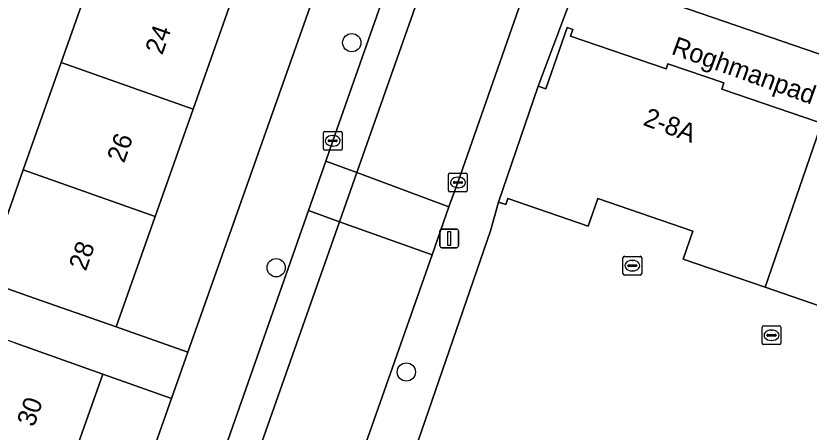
# Model space of a CAD drawing. Extents: x 163266 to 164362, y 381528 to 382286.
# Drawn here: x 163762.33 to 163804.78, y 381897.79 to 381920.09 of the extents above; entities that cross this region are included whole.
import ezdxf

# ---------------------------------------------------------------- set-up
doc = ezdxf.new("R2010")
doc.units = 0
for name, color, linetype in [('IMGEO_Boom', 7, 'Continuous'), ('IMGEO_Erf', 7, 'Continuous'), ('IMGEO_Kolk', 7, 'Continuous'), ('IMGEO_Lichtmast', 7, 'Continuous'), ('IMGEO_Openbare_ruimte_label', 7, 'Continuous'), ('IMGEO_Pand', 7, 'Continuous'), ('IMGEO_Pand_nummerreeks', 7, 'Continuous'), ('IMGEO_Parkeervlak_open', 7, 'Continuous'), ('IMGEO_Rijbaan_lokaal_open', 7, 'Continuous'), ('IMGEO_Rioolput', 7, 'Continuous'), ('IMGEO_Voetpad_open', 7, 'Continuous')]:
    doc.layers.add(name, color=color, linetype=linetype)

msp = doc.modelspace()

# ---------------------------------------------------------------- linework, layer by layer
at = {"layer": 'IMGEO_Boom'}
for centre in [(163780.307, 381918.651), (163776.261, 381906.595), (163783.225, 381901.008)]:
    msp.add_circle(centre, 0.489, dxfattribs=at)
at = {"layer": 'IMGEO_Erf'}
msp.add_lwpolyline([(163791.996, 381959.944), (163788.141, 381961.307), (163786.05, 381955.385), (163784.018, 381949.629), (163781.986, 381943.873), (163779.953, 381938.117), (163777.921, 381932.362), (163775.889, 381926.606), (163773.857, 381920.85), (163771.824, 381915.094), (163769.792, 381909.339), (163767.703, 381903.421), (163771.539, 381902.067)], close=True, dxfattribs=at)
for points in [[(163760.627, 381905.919), (163762.717, 381911.837), (163764.749, 381917.592), (163766.781, 381923.348), (163768.814, 381929.105), (163770.846, 381934.861), (163772.878, 381940.616), (163774.911, 381946.372), (163776.943, 381952.128), (163778.975, 381957.883)], [(163804.785, 381942.408), (163804.255, 381940.9), (163800.015, 381942.39), (163799.918, 381942.116), (163799.514, 381942.258), (163799.091, 381940.863), (163792.59, 381922.456), (163794.479, 381921.807), (163799.663, 381936.474), (163802.92, 381935.323), (163801.986, 381932.681), (163801.545, 381932.837), (163798.288, 381923.623), (163798.75, 381923.459), (163797.756, 381920.649), (163820.697, 381912.77)], [(163806.825, 381904.039), (163802.435, 381905.547), (163798.047, 381907.054), (163798.564, 381908.559), (163793.469, 381910.309), (163792.959, 381908.827), (163788.658, 381910.304), (163788.547, 381909.982), (163788.159, 381910.115), (163787.724, 381908.577), (163780.912, 381888.775), (163803.631, 381880.722), (163804.573, 381883.449), (163805.116, 381883.261)], [(163760.976, 381872.184), (163770.666, 381899.598), (163766.983, 381900.9), (163764.879, 381894.941), (163762.833, 381889.146), (163760.787, 381883.349), (163758.683, 381877.391), (163754.229, 381878.964), (163754.326, 381879.24), (163751.682, 381880.174), (163753.347, 381884.889), (163753.688, 381885.856), (163755.735, 381891.652), (163757.782, 381897.447)]]:
    msp.add_lwpolyline(points, dxfattribs=at)
at = {"layer": 'IMGEO_Kolk'}
for p, q in [((163778.787, 381912.969), (163778.787, 381913.821)), ((163778.862, 381913.895), (163779.714, 381913.895)), ((163779.788, 381913.821), (163779.788, 381912.969)), ((163779.046, 381913.389), (163779.046, 381913.401)), ((163779.484, 381913.352), (163779.086, 381913.352)), ((163779.089, 381913.438), (163779.487, 381913.438)), ((163779.275, 381913.675), (163779.3, 381913.675)), ((163779.53, 381913.401), (163779.53, 381913.389)), ((163779.298, 381913.115), (163779.273, 381913.115)), ((163779.714, 381912.895), (163778.862, 381912.895)), ((163785.561, 381911.663), (163786.413, 381911.663)), ((163785.486, 381910.737), (163785.486, 381911.589)), ((163785.788, 381911.206), (163786.186, 381911.206)), ((163785.974, 381911.443), (163785.999, 381911.443)), ((163786.487, 381911.589), (163786.487, 381910.737)), ((163785.745, 381911.157), (163785.745, 381911.169)), ((163786.183, 381911.12), (163785.785, 381911.12)), ((163785.997, 381910.883), (163785.972, 381910.883)), ((163786.229, 381911.169), (163786.229, 381911.157)), ((163786.413, 381910.663), (163785.561, 381910.663))]:
    msp.add_line(p, q, dxfattribs=at)
for points in [[(163778.787, 381912.969), (163778.787, 381913.821)], [(163778.862, 381913.895), (163779.714, 381913.895)], [(163779.788, 381913.821), (163779.788, 381912.969)], [(163779.714, 381912.895), (163778.862, 381912.895)], [(163785.561, 381911.663), (163786.413, 381911.663)], [(163785.486, 381910.737), (163785.486, 381911.589)], [(163786.487, 381911.589), (163786.487, 381910.737)], [(163786.413, 381910.663), (163785.561, 381910.663)]]:
    msp.add_lwpolyline(points, dxfattribs=at)
for centre, radius, start, end in [((163778.864, 381913.819), 0.0765, 91.552, 178.448), ((163778.864, 381913.819), 0.0765, 91.552, 178.448), ((163779.712, 381913.819), 0.0765, 1.552, 88.448), ((163779.712, 381913.819), 0.0765, 1.552, 88.448), ((163779.086, 381913.398), 0.0403, 85.8775, 175.7526), ((163779.083, 381913.388), 0.0366, 178.938, 274.7102), ((163779.487, 381913.395), 0.043, 264.8664, 352.4533), ((163779.491, 381913.4), 0.0386, 1.7309, 96.639), ((163778.864, 381912.971), 0.0765, 181.552, 268.448), ((163778.864, 381912.971), 0.0765, 181.552, 268.448), ((163779.712, 381912.971), 0.0765, 271.552, 358.448), ((163779.712, 381912.971), 0.0765, 271.552, 358.448), ((163785.563, 381911.587), 0.0765, 91.552, 178.448), ((163785.563, 381911.587), 0.0765, 91.552, 178.448), ((163786.411, 381911.587), 0.0765, 1.552, 88.448), ((163786.411, 381911.587), 0.0765, 1.552, 88.448), ((163785.785, 381911.166), 0.0403, 85.8775, 175.7526), ((163786.19, 381911.168), 0.0386, 1.7309, 96.639), ((163785.782, 381911.156), 0.0366, 178.938, 274.7102), ((163786.186, 381911.163), 0.043, 264.8664, 352.4533), ((163785.563, 381910.739), 0.0765, 181.552, 268.448), ((163785.563, 381910.739), 0.0765, 181.552, 268.448), ((163786.411, 381910.739), 0.0765, 271.552, 358.448), ((163786.411, 381910.739), 0.0765, 271.552, 358.448)]:
    msp.add_arc(centre, radius, start, end, dxfattribs=at)
for centre, major_axis, ratio, start_param, end_param in [((163779.274, 381913.395), (-0.387, 0.002), 0.722429, 4.712389, 7.853982), ((163779.299, 381913.395), (-0.39, 0.002), 0.717154, 1.570796, 4.712389), ((163785.973, 381911.163), (-0.387, 0.002), 0.722429, 4.712389, 7.853982), ((163785.998, 381911.163), (-0.39, 0.002), 0.717154, 1.570796, 4.712389)]:
    msp.add_ellipse(centre, major_axis=major_axis, ratio=ratio, start_param=start_param, end_param=end_param, dxfattribs=at)
at = {"layer": 'IMGEO_Lichtmast'}
for p, q in [((163785.123, 381908.668), (163785.913, 381908.668)), ((163785.913, 381908.668), (163785.123, 381908.668)), ((163785.023, 381907.768), (163785.023, 381908.568)), ((163785.023, 381908.568), (163785.023, 381907.768)), ((163786.013, 381908.568), (163786.013, 381907.768)), ((163786.013, 381907.768), (163786.013, 381908.568)), ((163785.913, 381907.668), (163785.123, 381907.668)), ((163785.123, 381907.668), (163785.913, 381907.668))]:
    msp.add_line(p, q, dxfattribs=at)
msp.add_lwpolyline([(163785.443, 381908.543), (163785.593, 381908.543), (163785.593, 381907.793), (163785.443, 381907.793), (163785.443, 381908.543)], dxfattribs=at)
for centre, start, end in [((163785.123, 381908.568), 90, 180), ((163785.123, 381908.568), 90, 180), ((163785.913, 381908.568), 0, 90), ((163785.913, 381908.568), 360, 90), ((163785.123, 381907.768), 180, 270), ((163785.123, 381907.768), 180, 270), ((163785.913, 381907.768), 270, 0), ((163785.913, 381907.768), 270, 0)]:
    msp.add_arc(centre, 0.1, start, end, dxfattribs=at)
at = {"layer": 'IMGEO_Pand'}
for points in [[(163766.781, 381923.348), (163764.749, 381917.592), (163771.824, 381915.094), (163773.857, 381920.85)], [(163802.435, 381905.547), (163805.555, 381914.634), (163805.392, 381914.69), (163805.288, 381914.387), (163800.112, 381916.165), (163800.225, 381916.493), (163797.219, 381917.526), (163797.126, 381917.254), (163792.013, 381919.009), (163792.131, 381919.351), (163791.825, 381919.456), (163790.699, 381916.176), (163790.288, 381916.317), (163788.159, 381910.115), (163788.547, 381909.982), (163788.658, 381910.304), (163792.959, 381908.827), (163793.469, 381910.309), (163798.564, 381908.559), (163798.047, 381907.054)], [(163769.792, 381909.339), (163771.824, 381915.094), (163764.749, 381917.592), (163762.717, 381911.837)], [(163802.435, 381905.547), (163806.825, 381904.039), (163807.306, 381905.439), (163812.4, 381903.69), (163811.882, 381902.183), (163816.16, 381900.714), (163816.013, 381900.286), (163816.39, 381900.156), (163818.489, 381906.266), (163818.256, 381906.346), (163819.426, 381909.751), (163819.079, 381909.87), (163818.973, 381909.561), (163813.766, 381911.35), (163813.877, 381911.675), (163810.895, 381912.699), (163810.796, 381912.41), (163805.647, 381914.178), (163805.777, 381914.558), (163805.555, 381914.634)], [(163769.792, 381909.339), (163762.717, 381911.837), (163760.627, 381905.919), (163763.014, 381905.076), (163767.703, 381903.421)], [(163757.782, 381897.447), (163764.879, 381894.941), (163766.983, 381900.9), (163762.269, 381902.565), (163759.885, 381903.401)]]:
    msp.add_lwpolyline(points, close=True, dxfattribs=at)
at = {"layer": 'IMGEO_Parkeervlak_open'}
for points in [[(163800.18, 381967.343), (163798.523, 381967.981), (163792.95, 381952.249), (163786.442, 381933.75), (163779.289, 381913.394), (163778.922, 381912.306), (163780.576, 381911.693)], [(163779.65, 381909.063), (163780.576, 381911.693), (163778.922, 381912.306), (163777.996, 381909.658)]]:
    msp.add_lwpolyline(points, close=True, dxfattribs=at)
for points in [[(163779.65, 381909.063), (163777.996, 381909.658), (163772.497, 381893.985), (163765.264, 381873.618), (163764.05, 381870.111)], [(163764.763, 381866.809), (163779.65, 381909.063)]]:
    msp.add_lwpolyline(points, dxfattribs=at)
at = {"layer": 'IMGEO_Rijbaan_lokaal_open'}
for points in [[(163800.18, 381967.343), (163780.576, 381911.693), (163785.506, 381909.865), (163785.986, 381911.164), (163792.763, 381930.564), (163799.926, 381950.899), (163805.033, 381965.475)], [(163784.6, 381907.284), (163785.506, 381909.865), (163780.576, 381911.693), (163779.65, 381909.063)]]:
    msp.add_lwpolyline(points, close=True, dxfattribs=at)
for points in [[(163784.6, 381907.284), (163779.65, 381909.063), (163764.763, 381866.809)], [(163769.681, 381864.823), (163769.977, 381865.691), (163779.141, 381891.761), (163784.6, 381907.284)]]:
    msp.add_lwpolyline(points, dxfattribs=at)
at = {"layer": 'IMGEO_Rioolput'}
for p, q in [((163794.82, 381906.28), (163794.82, 381907.132)), ((163794.895, 381907.206), (163795.747, 381907.206)), ((163795.308, 381906.986), (163795.333, 381906.986)), ((163795.821, 381907.132), (163795.821, 381906.28)), ((163795.079, 381906.7), (163795.079, 381906.712)), ((163795.517, 381906.663), (163795.119, 381906.663)), ((163795.122, 381906.749), (163795.52, 381906.749)), ((163795.563, 381906.712), (163795.563, 381906.7)), ((163795.747, 381906.206), (163794.895, 381906.206)), ((163795.331, 381906.426), (163795.306, 381906.426)), ((163802.269, 381902.552), (163802.269, 381903.404)), ((163802.344, 381903.478), (163803.196, 381903.478)), ((163802.757, 381903.258), (163802.782, 381903.258)), ((163803.27, 381903.404), (163803.27, 381902.552)), ((163802.528, 381902.972), (163802.528, 381902.984)), ((163802.966, 381902.935), (163802.568, 381902.935)), ((163802.571, 381903.021), (163802.969, 381903.021)), ((163803.012, 381902.984), (163803.012, 381902.972)), ((163803.196, 381902.478), (163802.344, 381902.478)), ((163802.78, 381902.698), (163802.755, 381902.698))]:
    msp.add_line(p, q, dxfattribs=at)
for points in [[(163794.82, 381906.28), (163794.82, 381907.132)], [(163794.895, 381907.206), (163795.747, 381907.206)], [(163795.821, 381907.132), (163795.821, 381906.28)], [(163795.747, 381906.206), (163794.895, 381906.206)], [(163802.269, 381902.552), (163802.269, 381903.404)], [(163802.344, 381903.478), (163803.196, 381903.478)], [(163803.27, 381903.404), (163803.27, 381902.552)], [(163803.196, 381902.478), (163802.344, 381902.478)]]:
    msp.add_lwpolyline(points, dxfattribs=at)
for centre, radius, start, end in [((163794.897, 381907.13), 0.0765, 91.552, 178.448), ((163794.897, 381907.13), 0.0765, 91.552, 178.448), ((163795.745, 381907.13), 0.0765, 1.552, 88.448), ((163795.745, 381907.13), 0.0765, 1.552, 88.448), ((163795.119, 381906.709), 0.0403, 85.8775, 175.7526), ((163795.116, 381906.699), 0.0366, 178.938, 274.7102), ((163795.52, 381906.706), 0.043, 264.8664, 352.4533), ((163795.524, 381906.711), 0.0386, 1.7309, 96.639), ((163794.897, 381906.282), 0.0765, 181.552, 268.448), ((163794.897, 381906.282), 0.0765, 181.552, 268.448), ((163795.745, 381906.282), 0.0765, 271.552, 358.448), ((163795.745, 381906.282), 0.0765, 271.552, 358.448), ((163802.346, 381903.402), 0.0765, 91.552, 178.448), ((163802.346, 381903.402), 0.0765, 91.552, 178.448), ((163803.194, 381903.402), 0.0765, 1.552, 88.448), ((163803.194, 381903.402), 0.0765, 1.552, 88.448), ((163802.568, 381902.981), 0.0403, 85.8775, 175.7526), ((163802.565, 381902.971), 0.0366, 178.938, 274.7102), ((163802.969, 381902.978), 0.043, 264.8664, 352.4533), ((163802.973, 381902.983), 0.0386, 1.7309, 96.639), ((163802.346, 381902.554), 0.0765, 181.552, 268.448), ((163802.346, 381902.554), 0.0765, 181.552, 268.448), ((163803.194, 381902.554), 0.0765, 271.552, 358.448), ((163803.194, 381902.554), 0.0765, 271.552, 358.448)]:
    msp.add_arc(centre, radius, start, end, dxfattribs=at)
for centre, major_axis, ratio, start_param, end_param in [((163795.307, 381906.706), (-0.387, 0.002), 0.722429, 4.712389, 7.853982), ((163795.332, 381906.706), (-0.39, 0.002), 0.717154, 1.570796, 4.712389), ((163802.756, 381902.978), (-0.387, 0.002), 0.722429, 4.712389, 7.853982), ((163802.781, 381902.978), (-0.39, 0.002), 0.717154, 1.570796, 4.712389)]:
    msp.add_ellipse(centre, major_axis=major_axis, ratio=ratio, start_param=start_param, end_param=end_param, dxfattribs=at)
at = {"layer": 'IMGEO_Voetpad_open'}
for points in [[(163803.818, 381995.437), (163804.03, 381994.157), (163801.584, 381987.098), (163801.103, 381985.709), (163801.089, 381985.668), (163792.557, 381961.53), (163791.996, 381959.944), (163771.539, 381902.067), (163770.666, 381899.598), (163760.976, 381872.184), (163758.8, 381866.558)], [(163774.008, 381868.401), (163775.374, 381873.443), (163776.402, 381876.494), (163778.528, 381882.571), (163778.764, 381882.488), (163779.939, 381885.846), (163780.912, 381888.775), (163787.724, 381908.577), (163788.159, 381910.115), (163790.288, 381916.317), (163792.59, 381922.456), (163799.091, 381940.863), (163799.514, 381942.258), (163801.654, 381948.349), (163803.805, 381954.586), (163810.793, 381974.367), (163811.309, 381976.127), (163813.455, 381982.099), (163813.733, 381981.999), (163814.969, 381985.441), (163816.052, 381988.185), (163816.796, 381990.222)], [(163764.05, 381870.111), (163765.264, 381873.618), (163772.497, 381893.985), (163777.996, 381909.658), (163778.922, 381912.306), (163779.289, 381913.394), (163786.442, 381933.75), (163792.95, 381952.249), (163798.523, 381967.981), (163799.456, 381970.657), (163805.61, 381988.213), (163805.827, 381988.862)], [(163813.264, 381988.782), (163806.429, 381969.388), (163805.994, 381968.193), (163805.033, 381965.475), (163799.926, 381950.899), (163792.763, 381930.564), (163785.986, 381911.164), (163785.506, 381909.865), (163784.6, 381907.284), (163779.141, 381891.761), (163769.977, 381865.691), (163769.681, 381864.823)], [(163820.697, 381912.77), (163797.756, 381920.649), (163794.479, 381921.807), (163792.59, 381922.456), (163790.288, 381916.317), (163790.699, 381916.176), (163791.825, 381919.456), (163792.131, 381919.351), (163792.013, 381919.009), (163797.126, 381917.254), (163797.219, 381917.526), (163800.225, 381916.493), (163800.112, 381916.165), (163805.288, 381914.387)], [(163762.269, 381902.565), (163766.983, 381900.9), (163770.666, 381899.598), (163771.539, 381902.067), (163767.703, 381903.421), (163763.014, 381905.076), (163760.627, 381905.919)]]:
    msp.add_lwpolyline(points, dxfattribs=at)

# ---------------------------------------------------------------- texts
at = {"layer": 'IMGEO_Openbare_ruimte_label'}
msp.add_text('Roghmanpad', height=1, rotation=340.1148, dxfattribs=at).set_placement((163797.357, 381918.063))
at = {"layer": 'IMGEO_Pand_nummerreeks'}
for s, rotation, p in [('24', 70.5532, (163770.161, 381917.952)), ('2-8A', 339.6605, (163795.848, 381914.255)), ('26', 70.5532, (163768.117, 381912.163)), ('28', 70.5532, (163766.074, 381906.378)), ('30', 70.5541, (163763.295, 381898.024))]:
    msp.add_text(s, height=1, rotation=rotation, dxfattribs=at).set_placement(p)

doc.saveas('drawing.dxf')
